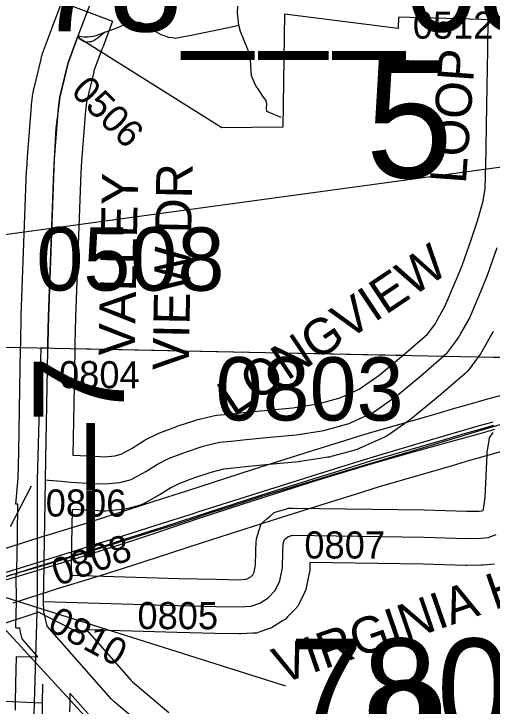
# Model space of a CAD drawing. Extents: x -132.8 to -73.3, y -60 to -26.
# Drawn here: x -120.749 to -120.22, y -51.702 to -50.936 of the extents above; entities that cross this region are included whole.
import ezdxf

# ---------------------------------------------------------------- set-up
doc = ezdxf.new("R2010")
doc.units = 0
for name, color, linetype in [('tdCoCityStreetMajor', 7, 'Continuous'), ('tdCoCityStreetMinor', 7, 'Continuous'), ('tdCoCorpBndry', 7, 'Continuous'), ('tdCoDivCarto', 7, 'Continuous'), ('tdCoHydroRiver', 7, 'Continuous'), ('tdCoInstRd', 7, 'Continuous'), ('tdCoPriCL', 7, 'Continuous'), ('tdCoPriDiv', 7, 'Continuous'), ('tdCoPrimary', 7, 'Continuous'), ('tdCoSecRdNmbr', 7, 'Continuous'), ('tdCoSecRdTxt', 7, 'Continuous'), ('tdCoSecRteBand', 7, 'Continuous'), ('tdCoSecRteCL', 7, 'Continuous'), ('tdCoSectLine', 7, 'Continuous'), ('tdCoSectLinePart', 7, 'Continuous'), ('tdCoSectNmbr', 7, 'Continuous'), ('tdCoStrucDivPri', 7, 'Continuous'), ('tdCoStrucPriMaintName', 7, 'Continuous'), ('tdCoSurfBitum', 7, 'Continuous'), ('tdCoSurfConc', 7, 'Continuous'), ('tdStHwyPriRefPost1', 7, 'Continuous')]:
    doc.layers.add(name, color=color, linetype=linetype)

msp = doc.modelspace()

# ---------------------------------------------------------------- linework, layer by layer
at = {"layer": 'tdCoCityStreetMajor'}
msp.add_lwpolyline([(-120.67844, -50.962), (-120.67798, -50.96079), (-120.64541, -50.8752), (-120.64447, -50.87253), (-120.6388, -50.85058), (-120.63876, -50.85031), (-120.63609, -50.83085), (-120.63594, -50.82339)], dxfattribs=at)
at = {"layer": 'tdCoCityStreetMinor'}
for points in [[(-120.49997, -50.94903), (-120.5014, -50.93521), (-120.50059, -50.91359)], [(-120.64824, -50.95667), (-120.63887, -50.95312), (-120.6231, -50.94715), (-120.61728, -50.94527), (-120.61031, -50.9454), (-120.60368, -50.94724), (-120.6001, -50.94957), (-120.59402, -50.95458), (-120.58641, -50.95906), (-120.57782, -50.96201), (-120.57326, -50.96265), (-120.57021, -50.96308), (-120.56287, -50.96192), (-120.55464, -50.96031), (-120.51143, -50.9514), (-120.49997, -50.94903)], [(-120.45312, -51.05112), (-120.46897, -51.04438), (-120.46954, -51.04084), (-120.46919, -51.03628), (-120.46981, -51.03225), (-120.47259, -51.02867), (-120.4776, -51.02125), (-120.48144, -51.01507), (-120.48377, -51.00997), (-120.48592, -51.00487), (-120.4869, -50.99369), (-120.48717, -50.9868), (-120.49021, -50.97561), (-120.49424, -50.96577), (-120.49809, -50.95592), (-120.49997, -50.94903)], [(-120.64824, -50.95667), (-120.65125, -50.95927), (-120.65587, -50.96274), (-120.6602, -50.96569), (-120.6633, -50.96713), (-120.66532, -50.96742), (-120.66842, -50.9675), (-120.67108, -50.96713), (-120.67274, -50.96649), (-120.67534, -50.96454), (-120.67798, -50.96079), (-120.67432, -50.96136), (-120.6713, -50.96176), (-120.66663, -50.96159), (-120.66104, -50.96108), (-120.65783, -50.9603), (-120.65298, -50.95846), (-120.64824, -50.95667)]]:
    msp.add_lwpolyline(points, dxfattribs=at)
at = {"layer": 'tdCoCorpBndry'}
msp.add_lwpolyline([(-120.20555, -50.94338), (-120.3235, -50.94019), (-120.32384, -50.95261), (-120.44938, -50.93679), (-120.45154, -51.06175), (-120.51905, -51.06242), (-120.67844, -50.962), (-120.68911, -50.99066), (-120.69155, -51.00083), (-120.69823, -51.02863), (-120.70267, -51.06291), (-120.7044, -51.09719), (-120.71081, -51.27105), (-120.71137, -51.30088), (-120.71146, -51.30606), (-120.71914, -51.3059), (-120.72322, -51.45203), (-120.72319, -51.54817), (-120.72318, -51.58582), (-120.72932, -51.79813)], dxfattribs=at)
at = {"layer": 'tdCoDivCarto'}
for points in [[(-120.21911, -51.3879), (-120.23662, -51.39298)], [(-120.23662, -51.39298), (-120.27317, -51.40358)], [(-120.2344, -51.40083), (-120.22138, -51.39722), (-120.21679, -51.39587)], [(-120.27317, -51.40358), (-120.29462, -51.4098), (-120.35393, -51.42757)], [(-120.27107, -51.41099), (-120.2344, -51.40083)], [(-120.35214, -51.43371), (-120.31213, -51.42237), (-120.27107, -51.41099)], [(-120.35393, -51.42757), (-120.38759, -51.43766), (-120.54567, -51.48772), (-120.54949, -51.48893)], [(-120.54741, -51.49542), (-120.49511, -51.47835), (-120.41324, -51.45221), (-120.35825, -51.43544), (-120.35214, -51.43371)], [(-120.54949, -51.48893), (-120.5908, -51.50203), (-120.62895, -51.51399)], [(-120.6265, -51.52174), (-120.60954, -51.51633), (-120.55479, -51.49783), (-120.54741, -51.49542)], [(-120.62895, -51.51399), (-120.6637, -51.52489)], [(-120.6637, -51.52489), (-120.66552, -51.52545), (-120.68445, -51.53142)], [(-120.66123, -51.53281), (-120.66059, -51.53261), (-120.6265, -51.52174)], [(-120.68445, -51.53142), (-120.71548, -51.5412), (-120.71684, -51.54163)], [(-120.68201, -51.53923), (-120.66123, -51.53281)], [(-120.71684, -51.54163), (-120.72319, -51.54363)], [(-120.71446, -51.54927), (-120.68201, -51.53923)], [(-120.72449, -51.54404), (-120.7469, -51.5511), (-120.76005, -51.55517)], [(-120.7232, -51.54363), (-120.72449, -51.54404)], [(-120.72319, -51.54363), (-120.7232, -51.54363)], [(-120.72212, -51.55164), (-120.71561, -51.54963), (-120.71446, -51.54927)], [(-120.75776, -51.56261), (-120.7395, -51.55702), (-120.72319, -51.55197)], [(-120.72319, -51.55197), (-120.72212, -51.55164)]]:
    msp.add_lwpolyline(points, dxfattribs=at)
at = {"layer": 'tdCoHydroRiver'}
msp.add_lwpolyline([(-120.20781, -51.94366), (-120.25821, -51.93914), (-120.29892, -51.927), (-120.3496, -51.93352), (-120.36836, -51.9267), (-120.4101, -51.89402), (-120.47627, -51.88908), (-120.4871, -51.8809), (-120.49767, -51.86326), (-120.5377, -51.82589), (-120.66583, -51.7183), (-120.75785, -51.618), (-120.76842, -51.60036), (-120.76945, -51.57981), (-120.78458, -51.55574), (-120.79998, -51.54113), (-121.06833, -51.54177), (-121.11685, -51.52627), (-121.14021, -51.51459)], dxfattribs=at)
at = {"layer": 'tdCoInstRd'}
for p, q in [((-120.77852, -51.69566), (-120.72643, -51.69821)), ((-120.72643, -51.69821), (-120.71719, -51.69866))]:
    msp.add_line(p, q, dxfattribs=at)
at = {"layer": 'tdCoPriCL'}
msp.add_lwpolyline([(-120.21836, -51.3918), (-120.23585, -51.39696), (-120.25314, -51.40173), (-120.27242, -51.4075), (-120.3533, -51.43095), (-120.38013, -51.43929), (-120.39046, -51.44247), (-120.41113, -51.44883), (-120.47493, -51.46891), (-120.54866, -51.49275), (-120.58363, -51.50408), (-120.62795, -51.51839), (-120.66262, -51.52955), (-120.68343, -51.53587), (-120.71593, -51.54573), (-120.72357, -51.54817), (-120.75909, -51.5595)], dxfattribs=at)
at = {"layer": 'tdCoPriDiv'}
for points in [[(-120.20823, -51.3582), (-120.22636, -51.36288), (-120.24409, -51.36812), (-120.26143, -51.3729), (-120.28089, -51.37872), (-120.36193, -51.40222), (-120.389, -51.41063), (-120.42005, -51.42019), (-120.48404, -51.44032), (-120.55789, -51.46421), (-120.59286, -51.47554), (-120.63716, -51.48984), (-120.67157, -51.50092), (-120.72484, -51.51709), (-120.73269, -51.51959), (-120.76791, -51.53082)], [(-120.21036, -51.42072), (-120.22761, -51.42581), (-120.24485, -51.43057), (-120.26394, -51.43628), (-120.34467, -51.45968), (-120.37126, -51.46795), (-120.40222, -51.47748), (-120.46581, -51.49749), (-120.53942, -51.5213), (-120.5744, -51.53263), (-120.61875, -51.54694), (-120.65367, -51.55818), (-120.70702, -51.57438), (-120.71446, -51.57675), (-120.75027, -51.58817)]]:
    msp.add_lwpolyline(points, dxfattribs=at)
at = {"layer": 'tdCoPrimary'}
for p, q in [((-120.35106, -51.43263), (-120.29943, -51.41718)), ((-120.35106, -51.43263), (-120.29943, -51.41718)), ((-120.71556, -51.5462), (-120.6596, -51.5291)), ((-120.71556, -51.5462), (-120.6596, -51.5291)), ((-120.72319, -51.54843), (-120.72282, -51.54832)), ((-120.72319, -51.54843), (-120.72282, -51.54832)), ((-120.72282, -51.54832), (-120.71556, -51.5462)), ((-120.72282, -51.54832), (-120.71556, -51.5462))]:
    msp.add_line(p, q, dxfattribs=at)
for points in [[(-120.76121, -51.55952), (-120.72319, -51.54843), (-120.72282, -51.54832), (-120.71556, -51.5462), (-120.6596, -51.5291), (-120.61357, -51.5148), (-120.59775, -51.50984), (-120.56589, -51.49984), (-120.52512, -51.48619), (-120.5234, -51.48564), (-120.47465, -51.46992), (-120.36239, -51.43602), (-120.35106, -51.43263), (-120.29943, -51.41718), (-120.22952, -51.39627), (-120.20832, -51.38988)], [(-120.29943, -51.41718), (-120.22952, -51.39627), (-120.20832, -51.38988)], [(-120.29943, -51.41718), (-120.22952, -51.39627), (-120.20832, -51.38988)], [(-120.5234, -51.48564), (-120.47465, -51.46992), (-120.36239, -51.43602), (-120.35106, -51.43263)], [(-120.5234, -51.48564), (-120.47465, -51.46992), (-120.36239, -51.43602), (-120.35106, -51.43263)], [(-120.59775, -51.50984), (-120.56589, -51.49984), (-120.52512, -51.48619), (-120.5234, -51.48564)], [(-120.59775, -51.50984), (-120.56589, -51.49984), (-120.52512, -51.48619), (-120.5234, -51.48564)], [(-120.6596, -51.5291), (-120.61357, -51.5148), (-120.59775, -51.50984)], [(-120.6596, -51.5291), (-120.61357, -51.5148), (-120.59775, -51.50984)], [(-120.77246, -51.56311), (-120.76121, -51.55952), (-120.72319, -51.54843)], [(-120.77246, -51.56311), (-120.76121, -51.55952), (-120.72319, -51.54843)]]:
    msp.add_lwpolyline(points, dxfattribs=at)
at = {"layer": 'tdCoSecRteBand'}
for points in [[(-120.74738, -51.70668), (-120.74718, -51.69804), (-120.7468, -51.67722), (-120.74625, -51.64722), (-120.72235, -51.64766), (-120.73477, -51.63362), (-120.73986, -51.62786), (-120.74156, -51.62036), (-120.74255, -51.61599), (-120.74648, -51.61594), (-120.74648, -51.6154), (-120.74701, -51.61539), (-120.74611, -51.58601), (-120.74642, -51.55663), (-120.74572, -51.55662), (-120.74561, -51.54917), (-120.74555, -51.54527), (-120.74548, -51.54074), (-120.74457, -51.48123), (-120.74453, -51.47887), (-120.74688, -51.47864), (-120.74409, -51.45001), (-120.74365, -51.42124), (-120.74363, -51.42124), (-120.74188, -51.32805), (-120.7415, -51.30755), (-120.74136, -51.30032), (-120.7408, -51.27049), (-120.7408, -51.27021), (-120.74079, -51.26994), (-120.73488, -51.10962), (-120.73486, -51.10908), (-120.73482, -51.10853), (-120.73383, -51.09504), (-120.72966, -51.03813), (-120.7296, -51.0373), (-120.7295, -51.03647), (-120.72798, -51.02478), (-120.72778, -51.02319), (-120.7274, -51.02162), (-120.71893, -50.98638), (-120.71828, -50.98365), (-120.71785, -50.98189), (-120.71722, -50.98019), (-120.70739, -50.95378), (-120.70655, -50.95154), (-120.69609, -50.92342), (-120.63986, -50.94435), (-120.65032, -50.97247), (-120.65116, -50.97472), (-120.66036, -50.99942), (-120.66059, -51.0004), (-120.66869, -51.03408), (-120.66989, -51.04334), (-120.67399, -51.09941), (-120.67494, -51.11237), (-120.68082, -51.27188), (-120.68137, -51.30145), (-120.68151, -51.30868), (-120.68189, -51.32918), (-120.68368, -51.42452), (-120.68364, -51.42452), (-120.65963, -51.42577), (-120.64873, -51.42634), (-120.6372, -51.4251), (-120.63035, -51.42335), (-120.61814, -51.41669), (-120.60594, -51.4091), (-120.6058, -51.40901), (-120.60472, -51.40833), (-120.60358, -51.40775), (-120.59149, -51.40159), (-120.59006, -51.40085), (-120.58855, -51.40028), (-120.56981, -51.39313), (-120.56911, -51.39286), (-120.56839, -51.39263), (-120.54866, -51.38621), (-120.54763, -51.38588), (-120.54657, -51.38562), (-120.53158, -51.38192), (-120.52857, -51.38118), (-120.52651, -51.38067), (-120.5244, -51.38046), (-120.51147, -51.37915), (-120.49505, -51.3775), (-120.49501, -51.37749), (-120.49496, -51.37749), (-120.46821, -51.37487), (-120.44029, -51.37214), (-120.41263, -51.36791), (-120.41225, -51.36785), (-120.38924, -51.36151), (-120.38381, -51.3591), (-120.36684, -51.35154), (-120.3473, -51.3378), (-120.34528, -51.33638), (-120.31556, -51.31178), (-120.29121, -51.29066), (-120.28445, -51.28146), (-120.28253, -51.27885), (-120.28051, -51.27525), (-120.27192, -51.25996), (-120.25813, -51.22735), (-120.25275, -51.21462), (-120.24257, -51.18505), (-120.2354, -51.16422), (-120.22962, -51.1431), (-120.22729, -51.12971), (-120.22635, -51.08792), (-120.2263, -51.08438), (-120.22558, -51.03708), (-120.22464, -50.97565), (-120.22461, -50.97324), (-120.22461, -50.97317), (-120.2246, -50.97311), (-120.22402, -50.94302), (-120.22343, -50.91303)], [(-120.21879, -51.28789), (-120.2282, -51.30464), (-120.23112, -51.30983), (-120.23201, -51.31143), (-120.2331, -51.31291), (-120.23611, -51.31701), (-120.24486, -51.3289), (-120.24684, -51.3316), (-120.24936, -51.33379), (-120.25008, -51.33441), (-120.2765, -51.35733), (-120.27676, -51.35756), (-120.27703, -51.35779), (-120.30793, -51.38336), (-120.30884, -51.38411), (-120.30981, -51.38479), (-120.31279, -51.38689), (-120.33373, -51.4016), (-120.33472, -51.4023), (-120.3371, -51.40397), (-120.33976, -51.40516), (-120.3594, -51.4139), (-120.36689, -51.41724), (-120.36895, -51.41816), (-120.37113, -51.41876), (-120.37285, -51.41923), (-120.39801, -51.42616), (-120.3997, -51.42663), (-120.40143, -51.42689), (-120.40354, -51.42721), (-120.43201, -51.43158), (-120.43282, -51.4317), (-120.43363, -51.43178), (-120.46237, -51.43459), (-120.48908, -51.4372), (-120.50545, -51.43885), (-120.51627, -51.43994), (-120.51721, -51.44018), (-120.53115, -51.44361), (-120.54913, -51.44946), (-120.56566, -51.45576), (-120.57517, -51.46062), (-120.58716, -51.46808), (-120.58789, -51.46854), (-120.58865, -51.46895), (-120.60492, -51.47783), (-120.60823, -51.47963), (-120.61188, -51.48056), (-120.61456, -51.48124), (-120.62446, -51.48377), (-120.62653, -51.48429), (-120.62865, -51.48452), (-120.64468, -51.48625), (-120.64706, -51.48651), (-120.64945, -51.48638), (-120.66275, -51.48569), (-120.68461, -51.48456), (-120.68549, -51.54166), (-120.68555, -51.54619), (-120.68561, -51.55009), (-120.68572, -51.55722), (-120.56669, -51.56084), (-120.52494, -51.56182), (-120.5, -51.56229), (-120.49218, -51.56185), (-120.49004, -51.56112), (-120.48667, -51.55899), (-120.48469, -51.55695), (-120.4832, -51.55382), (-120.48155, -51.54588), (-120.48135, -51.53098), (-120.48134, -51.53036), (-120.4813, -51.52973), (-120.48081, -51.52086), (-120.4806, -51.51709), (-120.47946, -51.51349), (-120.47799, -51.5088), (-120.47541, -51.50063), (-120.4689, -51.49506), (-120.46545, -51.4921), (-120.46083, -51.48813), (-120.45502, -51.48629), (-120.4496, -51.48456), (-120.44496, -51.48309), (-120.44009, -51.48315), (-120.29509, -51.48513), (-120.29482, -51.48513), (-120.29455, -51.48514), (-120.24815, -51.48659), (-120.23395, -51.48638), (-120.23116, -51.48612), (-120.22997, -51.48566), (-120.22968, -51.48545), (-120.22946, -51.48517), (-120.2292, -51.4844), (-120.22751, -51.47089), (-120.22534, -51.42421), (-120.22527, -51.42278), (-120.22507, -51.42136), (-120.22384, -51.41273), (-120.2228, -51.40549), (-120.21855, -51.39954)], [(-120.2173, -51.54511), (-120.22151, -51.54549), (-120.22965, -51.54623), (-120.23077, -51.54633), (-120.2319, -51.54635), (-120.24793, -51.5466), (-120.24863, -51.54661), (-120.24934, -51.54659), (-120.29617, -51.54512), (-120.42151, -51.54341), (-120.4216, -51.54957), (-120.42164, -51.55243), (-120.42222, -51.55523), (-120.42518, -51.56954), (-120.42592, -51.5731), (-120.42748, -51.57638), (-120.43266, -51.58723), (-120.43478, -51.59166), (-120.4382, -51.59519), (-120.44609, -51.60333), (-120.44858, -51.6059), (-120.45161, -51.60781), (-120.46098, -51.61373), (-120.46396, -51.61561), (-120.46729, -51.61675), (-120.47666, -51.61996), (-120.48056, -51.62129), (-120.48467, -51.62152), (-120.49774, -51.62226), (-120.49887, -51.62233), (-120.5, -51.6223), (-120.52615, -51.62181), (-120.52622, -51.62181), (-120.52628, -51.62181), (-120.56821, -51.62082), (-120.56831, -51.62082), (-120.56841, -51.62082), (-120.66869, -51.61777), (-120.61921, -51.67372), (-120.61786, -51.67514), (-120.57742, -51.70928)], [(-120.66379, -51.71387), (-120.68698, -51.68766), (-120.68719, -51.69921), (-120.6872, -51.69929), (-120.6872, -51.69936), (-120.68741, -51.7083)]]:
    msp.add_lwpolyline(points, dxfattribs=at)
at = {"layer": 'tdCoSecRteCL'}
for points in [[(-120.71411, -51.45169), (-120.71377, -51.42912), (-120.71189, -51.32861), (-120.7115, -51.30811), (-120.71137, -51.30088), (-120.71081, -51.27105), (-120.7049, -51.11072), (-120.70391, -51.09723), (-120.69974, -51.04032), (-120.69823, -51.02863), (-120.68976, -50.99339), (-120.68911, -50.99066), (-120.67928, -50.96425), (-120.67844, -50.962)], [(-120.71411, -51.45169), (-120.7107, -51.45203), (-120.69638, -51.45342), (-120.68587, -51.45445), (-120.66119, -51.45573), (-120.6479, -51.45642), (-120.63187, -51.4547), (-120.62197, -51.45217), (-120.61929, -51.45149), (-120.60301, -51.44261), (-120.59009, -51.43456), (-120.58994, -51.43447), (-120.57786, -51.42831), (-120.55912, -51.42116), (-120.53939, -51.41475), (-120.52439, -51.41105), (-120.52139, -51.41031), (-120.50846, -51.409), (-120.49204, -51.40735), (-120.46529, -51.40473), (-120.43655, -51.40192), (-120.40808, -51.39756), (-120.40597, -51.39724), (-120.38081, -51.39031), (-120.37909, -51.38984), (-120.3716, -51.3865), (-120.35197, -51.37775), (-120.35098, -51.37706), (-120.33005, -51.36234), (-120.32706, -51.36025), (-120.29616, -51.33467), (-120.26974, -51.31175), (-120.26903, -51.31113), (-120.26028, -51.29923), (-120.25727, -51.29514), (-120.25435, -51.28995), (-120.24494, -51.27319), (-120.2305, -51.23903), (-120.22472, -51.22535), (-120.2142, -51.19482)], [(-120.71611, -51.58631), (-120.71583, -51.56393), (-120.71561, -51.54963), (-120.71555, -51.54573), (-120.71548, -51.5412), (-120.71449, -51.47606), (-120.71411, -51.45169)], [(-120.71611, -51.58631), (-120.5675, -51.59083), (-120.52558, -51.59182), (-120.49944, -51.59231), (-120.48637, -51.59157), (-120.477, -51.58836), (-120.46763, -51.58245), (-120.45974, -51.57431), (-120.45456, -51.56346), (-120.4516, -51.54915), (-120.45135, -51.5314), (-120.45086, -51.52252), (-120.44938, -51.51784), (-120.44593, -51.51488), (-120.4405, -51.51315), (-120.2955, -51.51512), (-120.24839, -51.5166), (-120.23236, -51.51636), (-120.22423, -51.51562), (-120.21535, -51.51216)], [(-119.89431, -51.90175), (-119.9145, -51.90636), (-119.96513, -51.91599), (-120.01099, -51.92471), (-120.02797, -51.92794), (-120.04747, -51.93002), (-120.06025, -51.92938), (-120.07192, -51.9281), (-120.07333, -51.92779), (-120.09126, -51.92394), (-120.22103, -51.89566), (-120.25668, -51.88806), (-120.38452, -51.86082), (-120.42463, -51.84995), (-120.43606, -51.84551), (-120.44317, -51.84276), (-120.46427, -51.83253), (-120.49575, -51.81255), (-120.59643, -51.73248), (-120.63846, -51.697), (-120.64132, -51.694), (-120.7123, -51.61374), (-120.716, -51.59738), (-120.71611, -51.58631)], [(-120.74333, -52.11864), (-120.73861, -52.11549), (-120.73441, -52.11031), (-120.73219, -52.10365), (-120.7317, -52.06888), (-120.73109, -52.05274), (-120.72924, -52.00328), (-120.7273, -51.92934), (-120.72702, -51.91869), (-120.72233, -51.83855), (-120.72081, -51.79818), (-120.7174, -51.7076), (-120.71719, -51.69866), (-120.71681, -51.67776)]]:
    msp.add_lwpolyline(points, dxfattribs=at)
at = {"layer": 'tdCoSectLine'}
msp.add_lwpolyline([(-120.95707, -51.30108), (-120.4528, -51.31131), (-119.94854, -51.32154)], dxfattribs=at)
at = {"layer": 'tdCoSectLinePart'}
for points in [[(-120.68186, -51.30666), (-120.4528, -51.31131), (-120.31903, -51.31403)], [(-120.22868, -51.31586), (-120.03914, -51.3197)]]:
    msp.add_lwpolyline(points, dxfattribs=at)
at = {"layer": 'tdCoStrucDivPri'}
for p, q in [((-120.7527, -51.50347), (-120.72966, -51.45864)), ((-120.72124, -51.59841), (-120.82154, -51.63061)), ((-120.72124, -51.59841), (-120.6764, -51.62146))]:
    msp.add_line(p, q, dxfattribs=at)
at = {"layer": 'tdCoStrucPriMaintName'}
for p, q in [((-119.01171, -50.94258), (-122.36402, -51.39975)), ((-119.01171, -50.94258), (-122.36402, -51.39975)), ((-119.01171, -50.94258), (-122.36402, -51.39975)), ((-120.77639, -51.57637), (-120.44832, -51.67972)), ((-120.77639, -51.57637), (-120.44832, -51.67972)), ((-120.77639, -51.57637), (-120.44832, -51.67972))]:
    msp.add_line(p, q, dxfattribs=at)
at = {"layer": 'tdCoSurfBitum'}
for points in [[(-120.70391, -51.09723), (-120.69974, -51.04032), (-120.69823, -51.02863), (-120.68976, -50.99339), (-120.68911, -50.99066), (-120.67928, -50.96425), (-120.67844, -50.962)], [(-120.71411, -51.45169), (-120.7107, -51.45203), (-120.69638, -51.45342), (-120.68587, -51.45445), (-120.66119, -51.45573), (-120.6479, -51.45642), (-120.63187, -51.4547), (-120.62197, -51.45217), (-120.61929, -51.45149), (-120.60301, -51.44261), (-120.59009, -51.43456), (-120.58994, -51.43447), (-120.57786, -51.42831), (-120.55912, -51.42116), (-120.53939, -51.41475), (-120.52439, -51.41105), (-120.52139, -51.41031), (-120.50846, -51.409), (-120.49204, -51.40735), (-120.46529, -51.40473), (-120.43655, -51.40192), (-120.40808, -51.39756), (-120.40597, -51.39724), (-120.38081, -51.39031), (-120.37909, -51.38984), (-120.3716, -51.3865), (-120.35197, -51.37775), (-120.35098, -51.37706), (-120.33005, -51.36234), (-120.32706, -51.36025), (-120.29616, -51.33467), (-120.26974, -51.31175), (-120.26903, -51.31113), (-120.26028, -51.29923), (-120.25727, -51.29514), (-120.25435, -51.28995), (-120.24494, -51.27319), (-120.2305, -51.23903), (-120.22472, -51.22535), (-120.2142, -51.19482)], [(-120.59643, -51.73248), (-120.63846, -51.697), (-120.64132, -51.694), (-120.7123, -51.61374), (-120.716, -51.59738), (-120.71611, -51.58631), (-120.71583, -51.56393), (-120.71561, -51.54963), (-120.71555, -51.54573)], [(-120.74333, -52.11864), (-120.73861, -52.11549), (-120.73441, -52.11031), (-120.73219, -52.10365), (-120.7317, -52.06888), (-120.73109, -52.05274), (-120.72924, -52.00328), (-120.7273, -51.92934), (-120.72702, -51.91869), (-120.72233, -51.83855), (-120.72081, -51.79818), (-120.7174, -51.7076), (-120.71719, -51.69866), (-120.71681, -51.67776)]]:
    msp.add_lwpolyline(points, dxfattribs=at)
at = {"layer": 'tdCoSurfConc'}
for points in [[(-120.71555, -51.54573), (-120.71548, -51.5412), (-120.71449, -51.47606), (-120.71411, -51.45169), (-120.71377, -51.42912), (-120.71189, -51.32861), (-120.7115, -51.30811), (-120.71137, -51.30088), (-120.71081, -51.27105), (-120.7049, -51.11072), (-120.70391, -51.09723)], [(-120.71611, -51.58631), (-120.5675, -51.59083), (-120.52558, -51.59182), (-120.49944, -51.59231), (-120.48637, -51.59157), (-120.477, -51.58836), (-120.46763, -51.58245), (-120.45974, -51.57431), (-120.45456, -51.56346), (-120.4516, -51.54915), (-120.45135, -51.5314), (-120.45086, -51.52252), (-120.44938, -51.51784), (-120.44593, -51.51488), (-120.4405, -51.51315), (-120.2955, -51.51512), (-120.24839, -51.5166), (-120.23236, -51.51636), (-120.22423, -51.51562), (-120.21535, -51.51216)]]:
    msp.add_lwpolyline(points, dxfattribs=at)

# ---------------------------------------------------------------- texts
at = {"layer": 'tdCoSecRdNmbr'}
for s, height, rotation, p in [('0512', 0.03, 359.91067, (-120.30757, -50.96376)), ('0506', 0.03, 314.90999, (-120.68699, -51.02344)), ('0508', 0.07, 359.90998, (-120.72426, -51.24235)), ('0804', 0.03, 359.90998, (-120.69905, -51.35044)), ('0803', 0.07, 359.91004, (-120.52599, -51.38603)), ('0806', 0.03, 359.90999, (-120.71379, -51.49241)), ('0807', 0.03, 359.91012, (-120.42755, -51.53881)), ('0808', 0.03, 19.90999, (-120.70014, -51.56965)), ('0805', 0.03, 359.90997, (-120.61226, -51.61699)), ('0810', 0.03, 331.90999, (-120.71336, -51.61711))]:
    msp.add_text(s, height=height, rotation=rotation, dxfattribs=at).set_placement(p)
at = {"layer": 'tdCoSecRdTxt'}
for s, rotation, p in [('LOOP', 85.84091, (-120.24889, -51.12492)), ('VIEW DR', 88.88547, (-120.55563, -51.33092)), ('VALLEY', 88.88547, (-120.61533, -51.31494)), ('LONGVIEW', 33.84005, (-120.50571, -51.38244)), ('VIRGINIA HILLS RD', 19.11188, (-120.45334, -51.67792))]:
    msp.add_text(s, height=0.04, rotation=rotation, dxfattribs=at).set_placement(p)
at = {"layer": 'tdCoSectNmbr'}
for s, rotation, p in [('5', 359.9101, (-120.35983, -51.1175)), ('8', 359.91016, (-120.36253, -51.80449))]:
    msp.add_text(s, height=0.13, rotation=rotation, dxfattribs=at).set_placement(p)
at = {"layer": 'tdCoStrucPriMaintName'}
for s, p in [('78___080', (-120.72581, -50.95575)), ('78___080', (-120.72581, -50.95575)), ('78069S092', (-120.44445, -51.73739)), ('78069S092', (-120.44445, -51.73739)), ('78069S092', (-120.44445, -51.73739))]:
    msp.add_text(s, height=0.11, dxfattribs=at).set_placement(p)
at = {"layer": 'tdStHwyPriRefPost1'}
msp.add_text('‒‒7', height=0.1, rotation=90, dxfattribs=at).set_placement((-120.6272, -51.53763))

doc.saveas('drawing.dxf')
